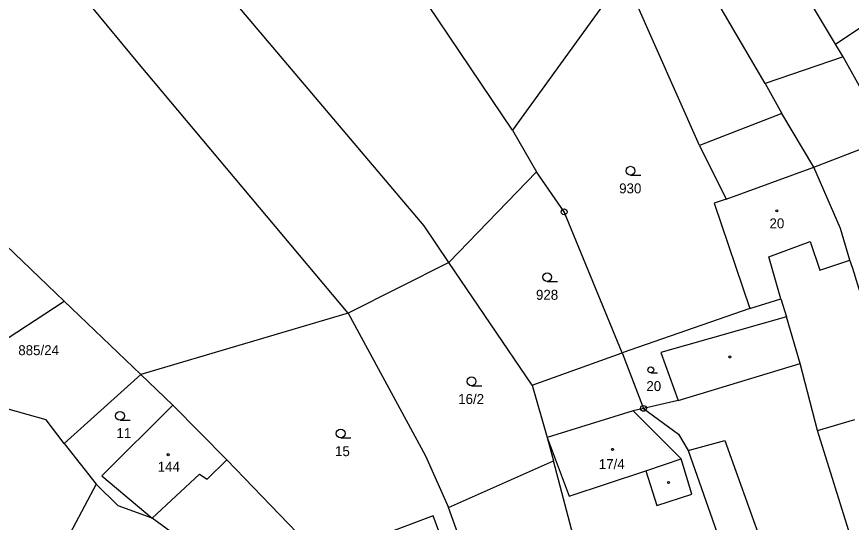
# Model space of a CAD drawing. Extents: x -680203 to -673936, y -1102717 to -1093650.
# Drawn here: x -676963.5 to -676820.8, y -1101070.4 to -1100983.9 of the extents above; entities that cross this region are included whole.
import ezdxf

# ---------------------------------------------------------------- set-up
doc = ezdxf.new("R2010")
doc.units = 0
for name, color, linetype in [('SOxx02xx_Koleje_param další_Popis10', 7, 'Continuous'), ('SOxxxxxx_Koleje_hlavní_body_Popis10', 7, 'Continuous'), ('SOxxxxxx_Koleje_param další_Popis10', 7, 'Continuous'), ('SOxxxxxx_Osa_bod_P', 7, 'Continuous'), ('SOxxxxxx_Staničení_Popis10', 7, 'Continuous'), ('x_prac', 7, 'Continuous')]:
    doc.layers.add(name, color=color, linetype=linetype)

msp = doc.modelspace()

# ---------------------------------------------------------------- linework, layer by layer
at = {"layer": 'SOxx02xx_Koleje_param další_Popis10'}
for centre, radius in [((-676869.93, -1101017.27), 0.5), ((-676869.93, -1101017.27), 0.0303), ((-676856.36, -1101050.87), 0.5), ((-676856.36, -1101050.87), 0.0303)]:
    msp.add_circle(centre, radius, dxfattribs=at)
at = {"layer": 'SOxxxxxx_Koleje_hlavní_body_Popis10'}
for p, q in [((-676858.59, -1101010.98), (-676856.84, -1101010.98)), ((-676872.82, -1101029.18), (-676871.07, -1101029.18)), ((-676855.11, -1101044.79), (-676853.94, -1101044.79)), ((-676885.75, -1101047), (-676884, -1101047)), ((-676945.85, -1101052.89), (-676944.1, -1101052.89)), ((-676908.13, -1101055.92), (-676906.38, -1101055.92))]:
    msp.add_line(p, q, dxfattribs=at)
for centre, radius in [((-676858.59, -1101010.23), 0.75), ((-676872.82, -1101028.43), 0.75), ((-676855.12, -1101044.29), 0.502), ((-676885.75, -1101046.25), 0.75), ((-676945.85, -1101052.14), 0.75), ((-676908.13, -1101055.17), 0.75)]:
    msp.add_circle(centre, radius, dxfattribs=at)
at = {"layer": 'SOxxxxxx_Koleje_param další_Popis10'}
for centre in [(-676833.57, -1101017.09), (-676841.61, -1101042.08), (-676861.65, -1101057.88), (-676937.61, -1101058.79), (-676852.08, -1101063.56)]:
    msp.add_circle(centre, 0.175, dxfattribs=at)
at = {"layer": 'SOxxxxxx_Staničení_Popis10'}
for p, q in [((-676827.22, -1101009.64), (-676814.53, -1101004.71)), ((-676842.22, -1101015.08), (-676827.22, -1101009.64)), ((-676834.96, -1101024.95), (-676827.88, -1101022.31)), ((-676827.88, -1101022.31), (-676826.2, -1101027.21)), ((-676832.9, -1101032.12), (-676834.96, -1101024.95)), ((-676826.2, -1101027.21), (-676821.1, -1101025.51)), ((-676850.44, -1101049.51), (-676829.58, -1101043.17)), ((-676856.36, -1101050.87), (-676858.1, -1101051.31)), ((-676858.1, -1101051.31), (-676872.83, -1101055.87)), ((-676849.93, -1101059.51), (-676858.1, -1101051.31)), ((-676826.59, -1101054.64), (-676820.23, -1101052.78)), ((-676872.83, -1101055.87), (-676869.06, -1101065.91)), ((-676848.74, -1101058.09), (-676842.44, -1101056.35)), ((-676842.44, -1101056.35), (-676830.64, -1101089.31)), ((-676855.98, -1101061.57), (-676849.93, -1101059.51)), ((-676848.12, -1101065.54), (-676849.93, -1101059.51)), ((-676869.06, -1101065.91), (-676855.98, -1101061.57)), ((-676855.98, -1101061.57), (-676854.06, -1101067.48)), ((-676854.06, -1101067.48), (-676848.12, -1101065.54))]:
    msp.add_line(p, q, dxfattribs=at)
at = {"layer": 'x_prac'}
for p, q in [((-676823.52, -1100988.6), (-676837.02, -1100966.1)), ((-676823.52, -1100988.6), (-676800.48, -1100972.96)), ((-676859.65, -1100976.82), (-676878.74, -1101003.31)), ((-676846.79, -1101005.93), (-676859.65, -1100976.82)), ((-676822.2, -1100990.75), (-676823.52, -1100988.6)), ((-676822.2, -1100990.75), (-676835.55, -1100995.3)), ((-676815.87, -1101002.28), (-676822.2, -1100990.75)), ((-676835.55, -1100995.3), (-676832.72, -1101000.46)), ((-676832.72, -1101000.46), (-676846.79, -1101005.93)), ((-676878.74, -1101003.31), (-676874.64, -1101010.42)), ((-676874.64, -1101010.42), (-676889.63, -1101025.92)), ((-676955.42, -1101032.52), (-676969.85, -1101018.72)), ((-676889.63, -1101025.92), (-676906.85, -1101034.6)), ((-676875.41, -1101046.93), (-676889.63, -1101025.92)), ((-676978.02, -1101047.34), (-676955.42, -1101032.52)), ((-676942.27, -1101045.05), (-676955.42, -1101032.52)), ((-676838.18, -1101033.8), (-676860, -1101041.4)), ((-676906.85, -1101034.6), (-676942.27, -1101045.05)), ((-676875.41, -1101046.93), (-676860, -1101041.4)), ((-676860, -1101041.4), (-676856.36, -1101050.87)), ((-676942.27, -1101045.05), (-676955.37, -1101056.9)), ((-676936.83, -1101050.3), (-676942.27, -1101045.05)), ((-676927.61, -1101059.66), (-676936.83, -1101050.3)), ((-676955.37, -1101056.9), (-676949.91, -1101063.84)), ((-676906.34, -1101081.73), (-676927.61, -1101059.66)), ((-676889.68, -1101067.83), (-676871.74, -1101059.87)), ((-676866.96, -1101077.89), (-676871.74, -1101059.87)), ((-676887.18, -1101074.76), (-676889.68, -1101067.83)), ((-676933.07, -1101074.95), (-676940.38, -1101069.62))]:
    msp.add_line(p, q, dxfattribs=at)
for points in [[(-676878.74, -1101003.31), (-676893.23, -1100981.81), (-676963.87, -1100872.26), (-677001.96, -1100813.26), (-677078.74, -1100713.7)], [(-676889.63, -1101025.92), (-676893.84, -1101019.67), (-676947.08, -1100956.74), (-676961.15, -1100936.37), (-677004.84, -1100868.45), (-677047.63, -1100797.72), (-677064.35, -1100775.45), (-677097.2, -1100751.31), (-677125.06, -1100732.64)], [(-676906.85, -1101034.6), (-676942.81, -1100991.73), (-676972.87, -1100955.34), (-676982.29, -1100941.3), (-677010.04, -1100896.11), (-677022.27, -1100876.24), (-677053.36, -1100822.13), (-677071.93, -1100796.92), (-677097.77, -1100773.97), (-677144.98, -1100741.13)], [(-676835.55, -1100995.3), (-676860.09, -1100953.5), (-676870.47, -1100935.99)], [(-676803.39, -1101083.19), (-676820.57, -1101026.96), (-676821.1, -1101025.51), (-676822.67, -1101020.12), (-676827.22, -1101009.64), (-676832.72, -1101000.46)], [(-676846.79, -1101005.93), (-676842.22, -1101015.08), (-676844.29, -1101015.79), (-676838.18, -1101033.8)], [(-676860, -1101041.4), (-676869.93, -1101017.27), (-676874.64, -1101010.42)], [(-676838.18, -1101033.8), (-676832.9, -1101032.12), (-676831.93, -1101035.19)], [(-676906.85, -1101034.6), (-676893.61, -1101058.98), (-676889.68, -1101067.83)], [(-676831.93, -1101035.19), (-676853.42, -1101041.33), (-676850.44, -1101049.51), (-676856.36, -1101050.87)], [(-676814.86, -1101092.3), (-676826.59, -1101054.64), (-676829.58, -1101043.17), (-676831.93, -1101035.19)], [(-676955.37, -1101056.9), (-676958.49, -1101052.84), (-676978.02, -1101047.34)], [(-676875.41, -1101046.93), (-676872.83, -1101055.87), (-676871.74, -1101059.87)], [(-676936.83, -1101050.3), (-676948.95, -1101062.4), (-676940.38, -1101069.62)], [(-676856.36, -1101050.87), (-676850.35, -1101055.28), (-676848.74, -1101058.09), (-676837.02, -1101091.36)], [(-676940.38, -1101069.62), (-676932.26, -1101062.11), (-676930.96, -1101062.95), (-676927.61, -1101059.66)], [(-676949.91, -1101063.84), (-676959.92, -1101082.63), (-676957.14, -1101086.42)], [(-676940.38, -1101069.62), (-676946.16, -1101067.52), (-676949.91, -1101063.84)], [(-676887.18, -1101074.76), (-676889.79, -1101076.02), (-676892.32, -1101069.27), (-676905.19, -1101074.1), (-676902.74, -1101080.28), (-676906.34, -1101081.73)]]:
    msp.add_lwpolyline(points, dxfattribs=at)

# ---------------------------------------------------------------- texts
at = {"layer": 'SOxxxxxx_Osa_bod_P'}
for s, p in [('930', (-676860.52, -1101014.1)), ('20', (-676834.82, -1101020.08)), ('928', (-676874.74, -1101032.3)), ('885/24', (-676963.24, -1101041.77)), ('20', (-676855.87, -1101047.91)), ('16/2', (-676888.04, -1101050.12)), ('11', (-676946.46, -1101055.95)), ('15', (-676909.09, -1101059.04)), ('17/4', (-676864, -1101061.25)), ('144', (-676939.41, -1101061.7))]:
    msp.add_text(s, height=1.7, dxfattribs=at).set_placement(p)

doc.saveas('drawing.dxf')
